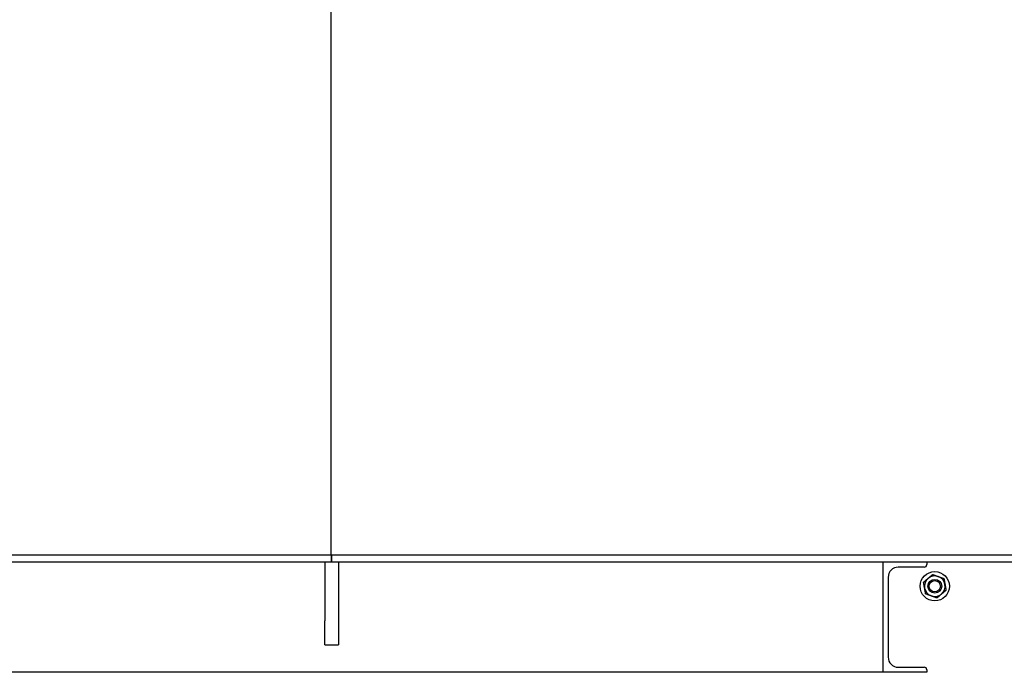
# Model space of a CAD drawing. Header units: inches. Extents: x 24 to 1128, y -58 to 748.
# Tile 310 of 656: x 416 to 451, y 607 to 631. Entities that reach past the tile are written whole.
import ezdxf

# ---------------------------------------------------------------- set-up
doc = ezdxf.new("R2010")
doc.units = ezdxf.units.IN
doc.header["$LTSCALE"] = 32
doc.header["$MEASUREMENT"] = 0
doc.layers.add('Dimension (ANSI)', color=7, linetype='Continuous', lineweight=25)
doc.layers.add('Visible (ANSI)', color=7, linetype='Continuous', lineweight=30)
doc.styles.add('Note Text (ANSI)', font='tahoma.ttf')
doc.dimstyles.new('SB Fraction-16 (ANSI)', dxfattribs={"dimscale": 32, "dimtxt": 0.125, "dimasz": 0.098425, "dimexe": 0.125, "dimexo": 0.0625, "dimgap": 0.031496, "dimtad": 0, "dimtih": 1, "dimtoh": 1, "dimdec": 4, "dimrnd": 1e-08, "dimzin": 0, "dimdsep": 46, "dimlunit": 5, "dimtxsty": 'Note Text (ANSI)', "dimcen": 0.09, "dimdle": 0.393701, "dimclrd": 256, "dimclre": 256, "dimclrt": 256, "dimadec": 0, "dimazin": 3, "dimtfac": 0.96, "dimtofl": 0, "dimtmove": 0, "dimatfit": 3, "dimfxl": 1, "dimfrac": 2, "dimtolj": 1, "dimtzin": 12, "dimlwd": -1, "dimlwe": -1, "dimarcsym": 0})

# ---------------------------------------------------------------- blocks, each defined once
blk = doc.blocks.new('*D19')
at = {"layer": 'Defpoints', "color": 0, "transparency": 16777216}
for p in [(494.281, 695.44), (330.501, 563.44), (494.281, 563.44)]:
    blk.add_point(p, dxfattribs=at)
at = {"layer": 'Dimension (ANSI)', "transparency": 16777216}
for p, q in [((492.281, 695.44), (326.501, 695.44)), ((330.501, 692.29), (330.501, 632.531)), ((330.501, 566.589), (330.501, 626.349)), ((492.281, 563.44), (326.501, 563.44))]:
    blk.add_line(p, q, dxfattribs=at)
for points in [[(329.976, 692.29), (331.026, 692.29), (330.501, 695.44)], [(329.976, 566.589), (331.026, 566.589), (330.501, 563.44)]]:
    blk.add_solid(points, dxfattribs=at)
at = {"layer": 'Dimension (ANSI)', "transparency": 16777216, "insert": (326.421, 631.523), "char_height": 4, "attachment_point": 1, "style": 'Note Text (ANSI)'}
blk.add_mtext('\\A1;132', dxfattribs=at)

msp = doc.modelspace()

# ---------------------------------------------------------------- linework, layer by layer
at = {"layer": 'Visible (ANSI)'}
for p, q in [((426.94495, 632.31478), (426.94495, 611.56478)), ((426.94495, 632.31478), (426.94495, 611.56478)), ((426.94495, 611.56478), (392.21443, 611.56478)), ((475.24154, 611.56478), (426.94495, 611.56478)), ((426.96813, 611.31478), (426.96813, 611.56478)), ((426.96813, 611.56478), (426.96813, 611.31478)), ((426.96555, 611.31478), (392.46443, 611.31478)), ((426.71813, 611.31478), (426.71813, 609.18978)), ((426.96813, 611.31478), (426.96555, 611.31478)), ((474.99154, 611.31478), (426.96813, 611.31478)), ((427.21813, 611.31478), (427.21813, 609.18978)), ((446.96813, 607.31478), (446.96813, 611.31478)), ((448.46013, 611.13078), (447.52013, 611.13078)), ((448.55213, 611.31478), (448.55213, 611.22278)), ((447.15213, 610.76278), (447.15213, 607.86678)), ((426.71813, 608.31478), (426.71813, 609.18978)), ((427.21813, 609.18978), (427.21813, 608.31478)), ((426.71813, 608.31478), (427.21813, 608.31478)), ((447.52013, 607.49878), (448.46013, 607.49878)), ((448.55213, 607.40678), (448.55213, 607.31478)), ((446.96813, 607.31478), (406.96813, 607.31478)), ((448.55213, 607.31478), (446.96813, 607.31478))]:
    msp.add_line(p, q, dxfattribs=at)
for radius in [0.53125, 0.25014, 0.25, 0.20281]:
    msp.add_circle((448.84313, 610.43978), radius, dxfattribs=at)
for centre, radius, start, end in [((447.52013, 610.76278), 0.368, 90, 180), ((448.46013, 611.22278), 0.092, 270, 0), ((448.84313, 610.43978), 0.375, 130.16068, 190.16068), ((448.84313, 610.43978), 0.375, 70.16068, 130.16068), ((448.84313, 610.43978), 0.375, 10.16068, 70.16068), ((448.84313, 610.43978), 0.375, 190.16068, 250.16068), ((448.84313, 610.43978), 0.375, 310.16068, 10.16068), ((448.84313, 610.43978), 0.375, 250.16068, 310.16068), ((447.52013, 607.86678), 0.368, 180, 270), ((448.46013, 607.40678), 0.092, 0, 90)]:
    msp.add_arc(centre, radius, start, end, dxfattribs=at)
for points in [[(448.43582, 610.58674), (448.52449, 610.66157), (448.60128, 610.72637)], [(448.60128, 610.72637), (448.67807, 610.79117), (448.76675, 610.866)], [(448.76675, 610.866), (448.87588, 610.82662), (448.9704, 610.79252)], [(448.9704, 610.79252), (449.06492, 610.75842), (449.17406, 610.71904)], [(449.17406, 610.71904), (449.19453, 610.60484), (449.21225, 610.50593)], [(448.47401, 610.37363), (448.45629, 610.47253), (448.43582, 610.58674)], [(448.51221, 610.16052), (448.49174, 610.27472), (448.47401, 610.37363)], [(449.25045, 610.29282), (449.16177, 610.21799), (449.08498, 610.15319)], [(449.21225, 610.50593), (449.22998, 610.40703), (449.25045, 610.29282)], [(448.71586, 610.08704), (448.62135, 610.12114), (448.51221, 610.16052)], [(448.91952, 610.01356), (448.81038, 610.05294), (448.71586, 610.08704)], [(449.08498, 610.15319), (449.00819, 610.08839), (448.91952, 610.01356)]]:
    msp.add_rational_spline(points, [1, 1.0379548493, 1], degree=2, dxfattribs=at)

# ---------------------------------------------------------------- dimensions: what is measured, and where the dimension line sits
at = {"layer": 'Dimension (ANSI)'}
dim = msp.add_linear_dim(base=(330.50111, 563.43978), p1=(494.28063, 695.43978), p2=(494.28063, 563.43978), angle=90, dimstyle='SB Fraction-16 (ANSI)', override={"dimgap": 0.031496, "dimdec": 4, "dimtol": 0, "dimlim": 0, "dimtp": 0, "dimtm": 0, "dimtdec": 2, "dimatfit": 1}, dxfattribs=at)
dim.commit()
dim.dimension.update_dxf_attribs({"geometry": '*D19', "text_midpoint": (330.50111, 629.43978), "dimtype": 160})

doc.saveas('drawing.dxf')
